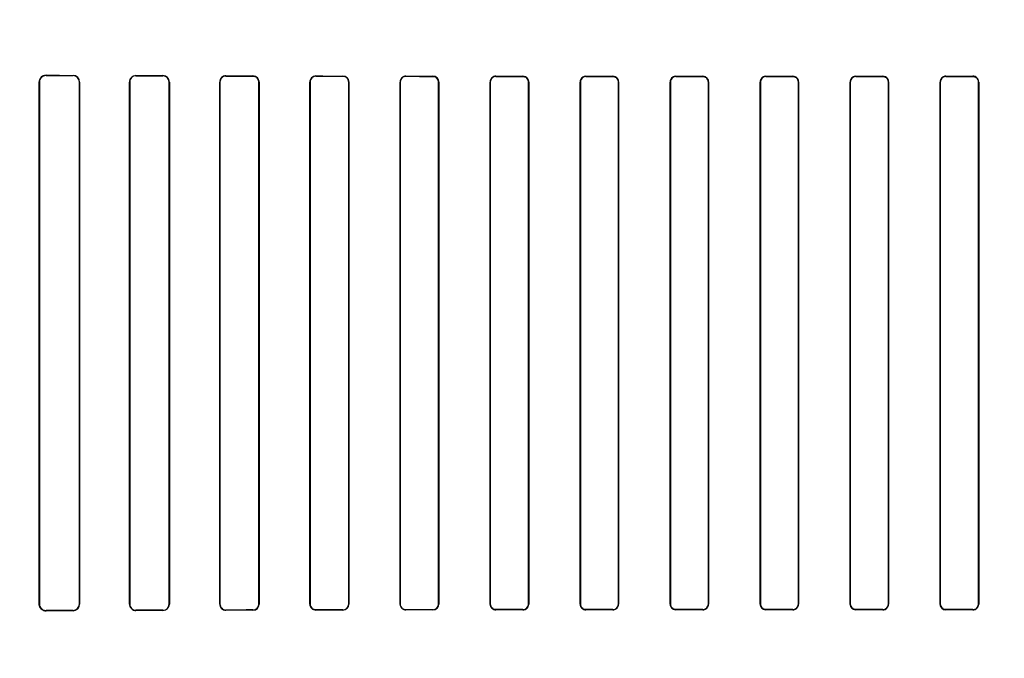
# Model space of a CAD drawing. Header units: millimetres. Extents: x 0 to 297, y 0 to 210.
# Tile 336 of 446: x 239.689 to 240.182, y 158.348 to 158.667. Entities that reach past the tile are written whole.
import ezdxf

# ---------------------------------------------------------------- set-up
doc = ezdxf.new("R2010")
doc.units = ezdxf.units.MM
doc.header["$LTSCALE"] = 16.335
doc.layers.get('0').update_dxf_attribs({"linetype": 'CONTINUOUS'})
for name, color, linetype in [('AXES_REF', 7, 'CONTINUOUS'), ('INTFCLR_1', 7, 'CONTINUOUS'), ('INTFCLR_72935', 7, 'CONTINUOUS')]:
    doc.layers.add(name, color=color, linetype=linetype)

msp = doc.modelspace()

# ---------------------------------------------------------------- linework, layer by layer
at = {"color": 7, "linetype": 'Continuous'}
for radius in [8.7262453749, 8.7255, 8.6696226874]:
    msp.add_circle((241.415033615, 154.4105885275), radius, dxfattribs=at)
msp.add_arc((241.415033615, 154.4105885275), 8.64, 278.2771290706, 261.7228709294, dxfattribs=at)
at = {"layer": 'AXES_REF', "color": 9, "linetype": 'Continuous'}
msp.add_circle((241.415033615, 154.4105885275), 5.3357191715, dxfattribs=at)
msp.add_arc((241.415033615, 154.4105885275), 7.9600610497, 94.4118118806, 85.5881881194, dxfattribs=at)
at = {"layer": 'INTFCLR_1', "color": 9, "linetype": 'Continuous'}
for p, q in [((239.6991329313, 158.6360757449), (239.6992693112, 158.6360757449)), ((239.7025319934, 158.6393273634), (239.7025319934, 158.6394618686)), ((239.7160319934, 158.6394130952), (239.7160319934, 158.6392836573)), ((239.719230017, 158.6360757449), (239.7193579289, 158.6360757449)), ((239.7442848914, 158.6360757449), (239.744406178, 158.6360757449)), ((239.7475319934, 158.639193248), (239.7475319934, 158.6393133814)), ((239.7610319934, 158.6392758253), (239.7610319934, 158.6391588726)), ((239.7641076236, 158.6360757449), (239.7642236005, 158.6360757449)), ((239.7894022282, 158.6360757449), (239.7895138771, 158.6360757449)), ((239.7925319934, 158.6390875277), (239.7925319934, 158.6391984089)), ((239.8060319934, 158.6391691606), (239.8060319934, 158.6390604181)), ((239.8090109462, 158.6360757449), (239.8091190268, 158.6360757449)), ((239.8344933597, 158.6360757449), (239.8345984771, 158.6360757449)), ((239.8375319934, 158.6390044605), (239.8375319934, 158.6391090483)), ((239.8510319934, 158.6390865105), (239.8510319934, 158.6389834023)), ((239.8539353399, 158.6360757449), (239.8540379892, 158.6360757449)), ((239.8795630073, 158.6360757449), (239.8796636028, 158.6360757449)), ((239.8825319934, 158.6389405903), (239.8825319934, 158.6390408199)), ((239.8960319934, 158.6390240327), (239.8960319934, 158.638924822)), ((239.8988779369, 158.6360757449), (239.8989768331, 158.6360757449)), ((239.924614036, 158.6360757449), (239.9247115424, 158.6360757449)), ((239.9275319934, 158.6388937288), (239.9275319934, 158.6389909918)), ((239.9410319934, 158.6389793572), (239.9410319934, 158.6388827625)), ((239.9438369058, 158.6360757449), (239.9439332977, 158.6360757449)), ((239.9696482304, 158.6360757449), (239.9697437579, 158.6360757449)), ((239.9725319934, 158.6388624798), (239.9725319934, 158.6389578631)), ((239.9860319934, 158.6389510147), (239.9860319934, 158.6388560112)), ((239.9888110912, 158.6360757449), (239.9889059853, 158.6360757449)), ((240.0146666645, 158.6360757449), (240.0147611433, 158.6360757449)), ((240.0175319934, 158.6388459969), (240.0175319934, 158.6389404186)), ((240.0310319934, 158.6389381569), (240.0310319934, 158.6388438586)), ((240.0337998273, 158.6360757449), (240.0338941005, 158.6360757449)), ((240.0596698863, 158.6360757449), (240.0597641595, 158.6360757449)), ((240.0625319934, 158.6388438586), (240.0625319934, 158.6389381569)), ((240.0760319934, 158.6389404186), (240.0760319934, 158.6388459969)), ((240.0788028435, 158.6360757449), (240.0788973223, 158.6360757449)), ((240.1046580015, 158.6360757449), (240.1047528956, 158.6360757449)), ((240.1075319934, 158.6388560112), (240.1075319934, 158.6389510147)), ((240.1210319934, 158.6389578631), (240.1210319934, 158.6388624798)), ((240.123820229, 158.6360757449), (240.1239157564, 158.6360757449)), ((240.1496306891, 158.6360757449), (240.1497270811, 158.6360757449)), ((240.1525319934, 158.6388827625), (240.1525319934, 158.6389793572)), ((240.1660319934, 158.6389909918), (240.1660319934, 158.6388937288)), ((240.1688524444, 158.6360757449), (240.1689499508, 158.6360757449)), ((239.6992693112, 158.3750757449), (239.6991329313, 158.3750757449)), ((239.7193579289, 158.3750757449), (239.719230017, 158.3750757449)), ((239.744406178, 158.3750757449), (239.7442848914, 158.3750757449)), ((239.7642236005, 158.3750757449), (239.7641076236, 158.3750757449)), ((239.7895138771, 158.3750757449), (239.7894022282, 158.3750757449)), ((239.8091190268, 158.3750757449), (239.8090109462, 158.3750757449)), ((239.8345984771, 158.3750757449), (239.8344933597, 158.3750757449)), ((239.8540379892, 158.3750757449), (239.8539353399, 158.3750757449)), ((239.8796636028, 158.3750757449), (239.8795630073, 158.3750757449)), ((239.8989768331, 158.3750757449), (239.8988779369, 158.3750757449)), ((239.9247115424, 158.3750757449), (239.924614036, 158.3750757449)), ((239.9439332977, 158.3750757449), (239.9438369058, 158.3750757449)), ((239.9697437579, 158.3750757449), (239.9696482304, 158.3750757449)), ((239.9889059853, 158.3750757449), (239.9888110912, 158.3750757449)), ((240.0147611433, 158.3750757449), (240.0146666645, 158.3750757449)), ((240.0338941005, 158.3750757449), (240.0337998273, 158.3750757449)), ((240.0597641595, 158.3750757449), (240.0596698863, 158.3750757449)), ((240.0788973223, 158.3750757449), (240.0788028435, 158.3750757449)), ((240.1047528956, 158.3750757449), (240.1046580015, 158.3750757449)), ((240.1239157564, 158.3750757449), (240.123820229, 158.3750757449)), ((240.1497270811, 158.3750757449), (240.1496306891, 158.3750757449)), ((240.1689499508, 158.3750757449), (240.1688524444, 158.3750757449)), ((239.7025319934, 158.3716896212), (239.7025319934, 158.3718241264)), ((239.7160319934, 158.3718678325), (239.7160319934, 158.3717383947)), ((239.7475319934, 158.3718381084), (239.7475319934, 158.3719582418)), ((239.7610319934, 158.3719926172), (239.7610319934, 158.3718756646)), ((239.7925319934, 158.3719530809), (239.7925319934, 158.3720639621)), ((239.8060319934, 158.3720910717), (239.8060319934, 158.3719823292)), ((239.8375319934, 158.3720424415), (239.8375319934, 158.3721470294)), ((239.8510319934, 158.3721680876), (239.8510319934, 158.3720649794)), ((239.8825319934, 158.3721106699), (239.8825319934, 158.3722108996)), ((239.8960319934, 158.3722266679), (239.8960319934, 158.3721274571)), ((239.9275319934, 158.372160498), (239.9275319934, 158.3722577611)), ((239.9410319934, 158.3722687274), (239.9410319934, 158.3721721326)), ((239.9725319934, 158.3721936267), (239.9725319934, 158.37228901)), ((239.9860319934, 158.3722954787), (239.9860319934, 158.3722004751)), ((240.0175319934, 158.3722110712), (240.0175319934, 158.3723054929)), ((240.0310319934, 158.3723076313), (240.0310319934, 158.3722133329)), ((240.0625319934, 158.3722133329), (240.0625319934, 158.3723076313)), ((240.0760319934, 158.3723054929), (240.0760319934, 158.3722110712)), ((240.1075319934, 158.3722004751), (240.1075319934, 158.3722954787)), ((240.1210319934, 158.37228901), (240.1210319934, 158.3721936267)), ((240.1525319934, 158.3721721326), (240.1525319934, 158.3722687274)), ((240.1660319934, 158.3722577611), (240.1660319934, 158.372160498))]:
    msp.add_line(p, q, dxfattribs=at)
at = {"layer": 'INTFCLR_1', "color": 6, "linetype": 'Continuous'}
for p, q in [((239.6991329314, 158.636075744), (239.6991329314, 158.3750757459)), ((239.6992693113, 158.6360757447), (239.6992693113, 158.3750757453)), ((239.7192300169, 158.3750757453), (239.7192300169, 158.6360757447)), ((239.7193579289, 158.3750757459), (239.7193579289, 158.636075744)), ((239.7442848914, 158.636075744), (239.7442848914, 158.3750757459)), ((239.744406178, 158.6360757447), (239.744406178, 158.3750757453)), ((239.7641076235, 158.3750757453), (239.7641076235, 158.6360757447)), ((239.7642236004, 158.3750757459), (239.7642236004, 158.636075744)), ((239.789402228, 158.636075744), (239.789402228, 158.3750757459)), ((239.7895138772, 158.6360757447), (239.7895138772, 158.3750757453)), ((239.8090109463, 158.3750757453), (239.8090109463, 158.6360757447)), ((239.8091190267, 158.3750757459), (239.8091190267, 158.636075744)), ((239.8344933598, 158.636075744), (239.8344933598, 158.3750757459)), ((239.8345984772, 158.6360757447), (239.8345984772, 158.3750757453)), ((239.8539353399, 158.3750757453), (239.8539353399, 158.6360757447)), ((239.8540379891, 158.3750757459), (239.8540379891, 158.636075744)), ((239.8795630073, 158.636075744), (239.8795630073, 158.3750757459)), ((239.879663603, 158.6360757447), (239.879663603, 158.3750757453)), ((239.8988779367, 158.3750757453), (239.8988779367, 158.6360757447)), ((239.898976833, 158.3750757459), (239.898976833, 158.636075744)), ((239.924614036, 158.636075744), (239.924614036, 158.3750757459)), ((239.9247115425, 158.6360757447), (239.9247115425, 158.3750757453)), ((239.9438369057, 158.3750757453), (239.9438369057, 158.6360757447)), ((239.9439332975, 158.3750757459), (239.9439332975, 158.636075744)), ((239.9696482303, 158.636075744), (239.9696482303, 158.3750757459)), ((239.9697437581, 158.6360757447), (239.9697437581, 158.3750757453)), ((239.988811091, 158.3750757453), (239.988811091, 158.6360757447)), ((239.9889059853, 158.3750757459), (239.9889059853, 158.636075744)), ((240.0146666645, 158.636075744), (240.0146666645, 158.3750757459)), ((240.0147611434, 158.6360757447), (240.0147611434, 158.3750757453)), ((240.0337998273, 158.3750757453), (240.0337998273, 158.6360757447)), ((240.0338941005, 158.3750757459), (240.0338941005, 158.636075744)), ((240.0596698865, 158.636075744), (240.0596698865, 158.3750757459)), ((240.0597641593, 158.6360757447), (240.0597641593, 158.3750757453)), ((240.0788028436, 158.3750757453), (240.0788028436, 158.6360757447)), ((240.0788973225, 158.3750757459), (240.0788973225, 158.636075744)), ((240.1046580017, 158.636075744), (240.1046580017, 158.3750757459)), ((240.1047528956, 158.6360757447), (240.1047528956, 158.3750757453)), ((240.123820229, 158.3750757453), (240.123820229, 158.6360757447)), ((240.1239157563, 158.3750757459), (240.1239157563, 158.636075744)), ((240.149630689, 158.636075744), (240.149630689, 158.3750757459)), ((240.1497270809, 158.6360757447), (240.1497270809, 158.3750757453)), ((240.1688524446, 158.3750757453), (240.1688524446, 158.6360757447)), ((240.1689499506, 158.3750757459), (240.1689499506, 158.636075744))]:
    msp.add_line(p, q, dxfattribs=at)
at = {"layer": 'INTFCLR_1', "color": 7, "linetype": 'Continuous'}
msp.add_lwpolyline([(239.7014110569, 158.6392754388), (239.7015263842, 158.6393130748), (239.701644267, 158.6393469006), (239.7017645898, 158.6393767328), (239.7018871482, 158.6394023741), (239.7020118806, 158.639423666), (239.7021388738, 158.63944046), (239.7022680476, 158.6394525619), (239.7023991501, 158.6394597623), (239.7025319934, 158.6394618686)], dxfattribs=at)
at = {"layer": 'INTFCLR_1', "color": 6, "linetype": 'Continuous'}
for centre, radius, start, end in [((239.7025217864, 158.6360747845), 0.0032525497, 89.8202025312, 179.9830844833), ((239.7160198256, 158.6360749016), 0.0033381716, 0.0144598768, 89.7911539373), ((239.7160218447, 158.6360754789), 0.0032081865, 0.004748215, 89.81875518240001), ((239.7475229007, 158.6360753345), 0.0032380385, 89.83910562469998, 179.9927542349), ((239.7475242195, 158.6360751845), 0.0031180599, 89.85714746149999, 179.9897044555), ((239.7610229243, 158.6360751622), 0.0032006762, 0.010414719, 89.83765325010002), ((239.7610238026, 158.636075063), 0.003083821, 0.0126674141, 89.84781956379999), ((239.7925256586, 158.6360749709), 0.0031234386, 89.883794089, 179.98581791), ((239.7925264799, 158.6360749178), 0.0030126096, 89.8951371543, 179.9842733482), ((239.8060253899, 158.6360748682), 0.0029855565, 0.0168222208, 89.8732754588), ((239.8060247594, 158.636074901), 0.0030942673, 0.0156095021, 89.866047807), ((239.837527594, 158.63607481), 0.0030342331, 89.91692662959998, 179.9823625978), ((239.8510262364, 158.6360747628), 0.0030117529, 0.0186665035, 89.89047720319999), ((239.8510267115, 158.6360747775), 0.0029086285, 0.019053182, 89.8959547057), ((239.8825290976, 158.6360747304), 0.0029660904, 89.9440592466, 179.9804193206), ((239.89602751, 158.6360747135), 0.0029493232, 0.0200197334, 89.91290406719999), ((239.8960285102, 158.6360754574), 0.002849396, 0.005778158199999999, 89.9299567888), ((239.9275295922, 158.6360754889), 0.0029155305, 89.952811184, 179.9949870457), ((239.9410297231, 158.6360756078), 0.0028071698, 0.0027942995, 89.95365809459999), ((239.9725304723, 158.6360756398), 0.0028822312, 89.96976506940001, 179.9979292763), ((239.9860307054, 158.6360756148), 0.0027803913, 0.0026768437, 89.9734539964), ((240.0175314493, 158.6360756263), 0.0028647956, 89.9891199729, 179.9976449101), ((240.0310316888, 158.6360757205), 0.0027681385, 0.0005026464, 89.9936913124), ((240.0625323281, 158.6360757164), 0.0028624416, 90.00669982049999, 179.999447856), ((240.0760324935, 158.6360756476), 0.0027703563, 0.0020097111, 90.0103427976), ((240.1075334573, 158.6360755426), 0.0028754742, 90.02916769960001, 179.9959873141), ((240.1210333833, 158.636075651), 0.0027868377, 0.001926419, 90.0285769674), ((240.1525344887, 158.6360755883), 0.0029037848, 90.0492350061, 179.9969270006), ((240.1660336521, 158.6360746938), 0.0029162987, 0.0206325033, 90.03258351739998), ((240.1660341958, 158.6360755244), 0.0028182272, 0.0044804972, 90.04477031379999), ((239.7025191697, 158.3750758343), 0.0033862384, 180.0014964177, 270.216977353), ((239.7025216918, 158.3750766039), 0.0032524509, 180.0151256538, 270.1814710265), ((239.7160207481, 158.3750757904), 0.0033372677, 270.1930595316, 359.9992359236), ((239.7160220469, 158.3750757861), 0.0032079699, 270.177645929, 359.9992706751), ((239.7475229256, 158.3750761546), 0.0032380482, 180.0072319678, 270.1604530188), ((239.7475242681, 158.3750763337), 0.0031181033, 180.0108126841, 270.1419572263), ((239.7610229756, 158.3750763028), 0.0032006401, 270.1614299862, 359.9900303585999), ((239.7610238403, 158.3750764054), 0.0030837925, 270.1514803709, 359.9877351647), ((239.792525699, 158.3750765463), 0.003123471, 180.0146826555, 270.1154642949), ((239.7925265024, 158.3750765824), 0.0030126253, 180.0159207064, 270.1044336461), ((239.806024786, 158.3750765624), 0.0030942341, 270.1334609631, 359.9848807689), ((239.8375276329, 158.375076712), 0.0030342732, 180.018243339, 270.0823372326), ((239.8375281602, 158.3750767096), 0.0029296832, 180.0188596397, 270.0749650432), ((239.8510262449, 158.3750767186), 0.0030117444, 270.1093609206, 359.9814953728), ((239.8825291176, 158.3750767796), 0.0029661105, 180.0199674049, 270.0555540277), ((239.8825294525, 158.3750767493), 0.0028658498, 180.0200734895, 270.0508004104), ((239.8960281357, 158.3750760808), 0.0029486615, 270.074958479, 359.9934934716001), ((239.9275303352, 158.3750767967), 0.0029162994, 180.0206455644, 270.0325793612), ((239.9275297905, 158.3750759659), 0.0028182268, 180.0044864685, 270.0447860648), ((239.9410294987, 158.3750759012), 0.0029037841, 270.0492279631, 359.996936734), ((239.9725306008, 158.3750758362), 0.0027868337, 180.001870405, 270.0286273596), ((239.9860305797, 158.3750758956), 0.0028754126, 270.0281726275, 359.9970169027), ((240.0175314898, 158.3750758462), 0.0027703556, 180.0020881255, 270.0104193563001), ((240.0310316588, 158.3750757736), 0.0028624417, 270.0067011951, 359.999446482), ((240.0625322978, 158.3750757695), 0.0027681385, 180.0005028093, 269.9937014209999), ((240.0760325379, 158.3750758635), 0.0028647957, 269.989106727, 359.997647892), ((240.1075333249, 158.3750759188), 0.0027804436, 180.0035753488, 269.9725636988), ((240.1210335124, 158.3750758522), 0.0028822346, 269.9698027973, 359.9978867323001), ((240.1525342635, 158.3750758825), 0.00280717, 180.0028013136, 269.953665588), ((240.1660343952, 158.3750760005), 0.0029155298, 269.9528037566, 359.9949962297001)]:
    msp.add_arc(centre, radius, start, end, dxfattribs=at)
for centre, major_axis, ratio, start_param, end_param in [((240.0467819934, 158.6405757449), (0.4693968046, 0), 0.0034906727, -2.3940887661, -2.3526946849), ((240.0467819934, 158.6405757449), (0.4963968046, 0), 0.0034906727, -2.3371288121, -2.3000343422), ((240.0467819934, 158.6405757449), (0.4693968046, 0), 0.0034906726, -2.262071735, -2.2252929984), ((240.0467819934, 158.6405757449), (0.4963968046, 0), 0.0034906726, -2.217857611, -2.1841931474), ((240.0467819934, 158.6405757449), (0.4693968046, 0), 0.0034906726, -2.1431981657, -2.1093469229), ((240.0467819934, 158.6405757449), (0.4963968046, 0), 0.0034906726, -2.108530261, -2.0771538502), ((240.0467819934, 158.6405757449), (0.4693968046, 0), 0.0034906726, -2.0328472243, -2.0009654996), ((240.0467819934, 158.6405757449), (0.4963968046, 0), 0.0034906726, -2.0059367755, -1.9761478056), ((240.0467819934, 158.6405757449), (0.4693968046, 0), 0.0034906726, -1.9282790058, -1.8977471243), ((240.0467819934, 158.6405757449), (0.4963968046, 0), 0.0034906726, -1.9080370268, -1.8793579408), ((240.0467819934, 158.6405757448), (0.4693968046, 0), 0.0034906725, -1.8276611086, -1.7980361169), ((240.0467819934, 158.6405757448), (0.4963968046, 0), 0.0034906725, -1.8134003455, -1.785476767), ((240.0467819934, 158.640575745), (0.4693968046, 0), 0.0034906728, -1.7296452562, -1.7005817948), ((240.0467819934, 158.640575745), (0.4963968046, 0), 0.0034906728, -1.7209377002, -1.6934858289), ((240.0467819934, 158.640575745), (0.4693968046, 0), 0.0034906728, -1.6331507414, -1.604356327), ((240.0467819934, 158.640575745), (0.4963968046, 0), 0.0034906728, -1.629755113, -1.6025303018), ((240.0467819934, 158.640575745), (0.4693968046, 0), 0.0034906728, -1.5372363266, -1.5084419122), ((240.0467819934, 158.640575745), (0.4963968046, 0), 0.0034906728, -1.5390623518, -1.5118375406), ((240.0467819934, 158.640575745), (0.4693968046, 0), 0.0034906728, -1.4410108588, -1.4119473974), ((240.0467819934, 158.640575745), (0.4963968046, 0), 0.0034906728, -1.4481068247, -1.4206549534), ((240.0467819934, 158.6405757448), (0.4693968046, 0), 0.0034906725, -1.3435565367, -1.313931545), ((240.0467819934, 158.6405757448), (0.4963968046, 0), 0.0034906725, -1.3561158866, -1.328192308), ((240.0467819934, 158.370575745), (0.4963968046, 0), 0.0034906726, 2.3000343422, 2.3371288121), ((240.0467819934, 158.370575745), (0.4693968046, 0), 0.0034906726, 2.3526946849, 2.3940887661), ((240.0467819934, 158.3705757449), (0.4963968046, 0), 0.0034906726, 2.1841931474, 2.217857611), ((240.0467819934, 158.3705757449), (0.4693968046, 0), 0.0034906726, 2.2252929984, 2.262071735), ((240.0467819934, 158.3705757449), (0.4963968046, 0), 0.0034906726, 2.0771538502, 2.108530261), ((240.0467819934, 158.3705757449), (0.4693968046, 0), 0.0034906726, 2.1093469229, 2.1431981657), ((240.0467819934, 158.3705757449), (0.4963968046, 0), 0.0034906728, 1.9761478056, 2.0059367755), ((240.0467819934, 158.3705757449), (0.4693968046, 0), 0.0034906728, 2.0009654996, 2.0328472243), ((240.0467819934, 158.370575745), (0.4963968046, 0), 0.0034906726, 1.8793579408, 1.9080370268), ((240.0467819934, 158.370575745), (0.4693968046, 0), 0.0034906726, 1.8977471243, 1.9282790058), ((240.0467819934, 158.3705757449), (0.4963968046, 0), 0.0034906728, 1.785476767, 1.8134003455), ((240.0467819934, 158.3705757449), (0.4693968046, 0), 0.0034906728, 1.7980361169, 1.8276611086), ((240.0467819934, 158.370575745), (0.4963968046, 0), 0.0034906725, 1.6934858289, 1.7209377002), ((240.0467819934, 158.370575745), (0.4693968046, 0), 0.0034906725, 1.7005817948, 1.7296452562), ((240.0467819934, 158.370575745), (0.4963968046, 0), 0.0034906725, 1.6025303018, 1.629755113), ((240.0467819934, 158.370575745), (0.4693968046, 0), 0.0034906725, 1.604356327, 1.6331507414), ((240.0467819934, 158.370575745), (0.4963968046, 0), 0.0034906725, 1.5118375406, 1.5390623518), ((240.0467819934, 158.370575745), (0.4693968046, 0), 0.0034906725, 1.5084419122, 1.5372363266), ((240.0467819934, 158.370575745), (0.4963968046, 0), 0.0034906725, 1.4206549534, 1.4481068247), ((240.0467819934, 158.370575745), (0.4693968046, 0), 0.0034906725, 1.4119473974, 1.4410108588), ((240.0467819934, 158.3705757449), (0.4963968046, 0), 0.0034906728, 1.3281923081, 1.3561158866), ((240.0467819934, 158.3705757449), (0.4693968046, 0), 0.0034906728, 1.313931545, 1.3435565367)]:
    msp.add_ellipse(centre, major_axis=major_axis, ratio=ratio, start_param=start_param, end_param=end_param, dxfattribs=at)
at = {"layer": 'INTFCLR_1', "color": 7, "linetype": 'Continuous'}
for points, knots in [([(239.7025319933, 158.6394618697), (239.7020550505, 158.6394587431), (239.7009487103, 158.6392330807), (239.699533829, 158.6380491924), (239.6991283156, 158.6367386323), (239.6991329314, 158.636075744)], [0, 0, 0, 0, 0.2716425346, 0.6224512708, 1, 1, 1, 1]), ([(239.6991329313, 158.6360757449), (239.6991329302, 158.6365241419), (239.6993943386, 158.6378984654), (239.7005436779, 158.6389750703), (239.7014110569, 158.6392754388)], [0, 0, 0, 0, 0.3281805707, 1, 1, 1, 1])]:
    msp.add_open_spline(points, degree=3, knots=knots, dxfattribs=at)
at = {"layer": 'INTFCLR_1', "color": 6, "linetype": 'Continuous'}
for points, knots in [([(239.8375319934, 158.6390044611), (239.8369410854, 158.6390054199), (239.8354132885, 158.6385545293), (239.8345984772, 158.6369751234), (239.8345984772, 158.6360757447)], [0, 0, 0, 0, 0.3965065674, 1, 1, 1, 1]), ([(239.8825319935, 158.6389405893), (239.8819634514, 158.6389412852), (239.8804716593, 158.6385093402), (239.879663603, 158.6369639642), (239.879663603, 158.6360757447)], [0, 0, 0, 0, 0.3902782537, 1, 1, 1, 1]), ([(239.9275319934, 158.6388937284), (239.9269792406, 158.6388942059), (239.9255137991, 158.638475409), (239.9247115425, 158.6369551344), (239.9247115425, 158.6360757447)], [0, 0, 0, 0, 0.38596227, 1, 1, 1, 1]), ([(239.9439332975, 158.636075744), (239.9439332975, 158.6366324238), (239.9435136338, 158.6381376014), (239.9419485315, 158.6389786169), (239.9410319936, 158.6389793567)], [0, 0, 0, 0, 0.3778665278, 1, 1, 1, 1]), ([(239.9725319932, 158.6388624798), (239.9719895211, 158.6388627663), (239.9705417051, 158.6384523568), (239.9697437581, 158.6369489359), (239.9697437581, 158.6360757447)], [0, 0, 0, 0, 0.3831929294, 1, 1, 1, 1]), ([(239.9889059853, 158.636075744), (239.9889059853, 158.6366308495), (239.9884865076, 158.6381225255), (239.9869363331, 158.6389506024), (239.9860319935, 158.6389510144)], [0, 0, 0, 0, 0.380353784, 1, 1, 1, 1]), ([(240.0175319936, 158.6388459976), (240.0169949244, 158.6388461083), (240.0155565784, 158.6384399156), (240.0147611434, 158.6369455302), (240.0147611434, 158.6360757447)], [0, 0, 0, 0, 0.3817517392, 1, 1, 1, 1]), ([(240.0338941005, 158.636075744), (240.0338941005, 158.6366300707), (240.0334747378, 158.6381157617), (240.0319310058, 158.6389380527), (240.0310319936, 158.638938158)], [0, 0, 0, 0, 0.3814159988, 1, 1, 1, 1]), ([(240.0625319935, 158.638843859), (240.0619957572, 158.6388437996), (240.0605590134, 158.6384379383), (240.0597641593, 158.6369449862), (240.0597641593, 158.6360757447)], [0, 0, 0, 0, 0.3815331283, 1, 1, 1, 1]), ([(240.0788973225, 158.636075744), (240.0788973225, 158.6366301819), (240.0784778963, 158.6381172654), (240.0769322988, 158.638940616), (240.0760319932, 158.6389404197)], [0, 0, 0, 0, 0.381124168, 1, 1, 1, 1]), ([(240.1075319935, 158.6388560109), (240.1069920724, 158.6388557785), (240.1055491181, 158.6384463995), (240.1047528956, 158.6369473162), (240.1047528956, 158.6360757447)], [0, 0, 0, 0, 0.3825178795, 1, 1, 1, 1]), ([(240.1239157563, 158.636075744), (240.1239157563, 158.6366311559), (240.1234961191, 158.6381270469), (240.1219402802, 158.63895837), (240.1210319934, 158.6389578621)], [0, 0, 0, 0, 0.3794577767, 1, 1, 1, 1]), ([(240.1525319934, 158.6388827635), (240.1519836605, 158.6388823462), (240.1505265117, 158.6384653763), (240.1497270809, 158.6369524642), (240.1497270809, 158.6360757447)], [0, 0, 0, 0, 0.3847809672, 1, 1, 1, 1]), ([(239.8060319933, 158.3720910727), (239.8066409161, 158.3720922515), (239.8081944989, 158.3725634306), (239.8090109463, 158.3741685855), (239.8090109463, 158.3750757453)], [0, 0, 0, 0, 0.4016427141, 1, 1, 1, 1]), ([(239.8510319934, 158.3721680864), (239.8516136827, 158.3721689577), (239.8531251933, 158.3726156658), (239.8539353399, 158.3741808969), (239.8539353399, 158.3750757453)], [0, 0, 0, 0, 0.3939552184, 1, 1, 1, 1]), ([(239.8960319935, 158.3722266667), (239.896593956, 158.372227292), (239.8980737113, 158.3726564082), (239.8988779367, 158.3741911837), (239.8988779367, 158.3750757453)], [0, 0, 0, 0, 0.3884917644, 1, 1, 1, 1]), ([(239.9410319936, 158.3722687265), (239.9415803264, 158.3722691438), (239.9430374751, 158.3726861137), (239.9438369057, 158.3741990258), (239.9438369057, 158.3750757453)], [0, 0, 0, 0, 0.3847809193, 1, 1, 1, 1]), ([(239.9696482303, 158.3750757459), (239.9696482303, 158.3745203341), (239.9700678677, 158.3730244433), (239.9716237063, 158.37219312), (239.9725319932, 158.3721936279)], [0, 0, 0, 0, 0.3794577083, 1, 1, 1, 1]), ([(239.9860319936, 158.3722954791), (239.9865719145, 158.3722957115), (239.9880148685, 158.3727050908), (239.988811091, 158.3742041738), (239.988811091, 158.3750757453)], [0, 0, 0, 0, 0.3825177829, 1, 1, 1, 1]), ([(240.0146666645, 158.3750757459), (240.0146666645, 158.374521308), (240.0150860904, 158.3730342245), (240.0166316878, 158.372210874), (240.0175319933, 158.3722110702)], [0, 0, 0, 0, 0.3811241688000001, 1, 1, 1, 1]), ([(240.0310319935, 158.372307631), (240.0315682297, 158.3723076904), (240.0330049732, 158.3727135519), (240.0337998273, 158.3742065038), (240.0337998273, 158.3750757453)], [0, 0, 0, 0, 0.3815330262, 1, 1, 1, 1]), ([(240.0596698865, 158.3750757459), (240.0596698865, 158.3745214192), (240.0600892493, 158.3730357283), (240.0616329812, 158.3722134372), (240.0625319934, 158.3722133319)], [0, 0, 0, 0, 0.3814159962, 1, 1, 1, 1]), ([(240.0760319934, 158.3723054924), (240.0765690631, 158.3723053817), (240.078007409, 158.3727115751), (240.0788028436, 158.3742059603), (240.0788028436, 158.3750757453)], [0, 0, 0, 0, 0.3817520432, 1, 1, 1, 1]), ([(240.1046580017, 158.3750757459), (240.1046580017, 158.3745206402), (240.1050774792, 158.3730289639), (240.1066276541, 158.3722008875), (240.1075319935, 158.3722004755)], [0, 0, 0, 0, 0.3803539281, 1, 1, 1, 1]), ([(240.1210319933, 158.3722890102), (240.1215744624, 158.3722887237), (240.1230222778, 158.37269913), (240.123820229, 158.3742025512), (240.123820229, 158.3750757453)], [0, 0, 0, 0, 0.3831908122, 1, 1, 1, 1]), ([(240.149630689, 158.3750757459), (240.149630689, 158.374519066), (240.1500503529, 158.3730138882), (240.1516154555, 158.372172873), (240.1525319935, 158.3721721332)], [0, 0, 0, 0, 0.3778665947, 1, 1, 1, 1]), ([(240.1660319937, 158.3722577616), (240.1665847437, 158.3722572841), (240.1680501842, 158.3726760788), (240.1688524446, 158.3741963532), (240.1688524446, 158.3750757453)], [0, 0, 0, 0, 0.3859604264, 1, 1, 1, 1])]:
    msp.add_open_spline(points, degree=3, knots=knots, dxfattribs=at)
at = {"layer": 'INTFCLR_72935', "color": 9, "linetype": 'Continuous'}
for p, q in [((239.6992693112, 158.6360757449), (239.6991329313, 158.6360757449)), ((239.7025319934, 158.6394618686), (239.7025319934, 158.6393273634)), ((239.7160319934, 158.6392836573), (239.7160319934, 158.6394130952)), ((239.7193579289, 158.6360757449), (239.719230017, 158.6360757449)), ((239.744406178, 158.6360757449), (239.7442848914, 158.6360757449)), ((239.7475319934, 158.6393133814), (239.7475319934, 158.639193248)), ((239.7610319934, 158.6391588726), (239.7610319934, 158.6392758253)), ((239.7642236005, 158.6360757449), (239.7641076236, 158.6360757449)), ((239.7895138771, 158.6360757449), (239.7894022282, 158.6360757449)), ((239.7925319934, 158.6391984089), (239.7925319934, 158.6390875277)), ((239.8060319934, 158.6390604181), (239.8060319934, 158.6391691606)), ((239.8091190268, 158.6360757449), (239.8090109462, 158.6360757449)), ((239.8345984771, 158.6360757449), (239.8344933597, 158.6360757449)), ((239.8375319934, 158.6391090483), (239.8375319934, 158.6390044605)), ((239.8510319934, 158.6389834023), (239.8510319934, 158.6390865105)), ((239.8540379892, 158.6360757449), (239.8539353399, 158.6360757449)), ((239.8796636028, 158.6360757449), (239.8795630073, 158.6360757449)), ((239.8825319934, 158.6390408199), (239.8825319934, 158.6389405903)), ((239.8960319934, 158.638924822), (239.8960319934, 158.6390240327)), ((239.8989768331, 158.6360757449), (239.8988779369, 158.6360757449)), ((239.9247115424, 158.6360757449), (239.924614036, 158.6360757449)), ((239.9275319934, 158.6389909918), (239.9275319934, 158.6388937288)), ((239.9410319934, 158.6388827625), (239.9410319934, 158.6389793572)), ((239.9439332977, 158.6360757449), (239.9438369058, 158.6360757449)), ((239.9697437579, 158.6360757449), (239.9696482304, 158.6360757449)), ((239.9725319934, 158.6389578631), (239.9725319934, 158.6388624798)), ((239.9860319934, 158.6388560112), (239.9860319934, 158.6389510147)), ((239.9889059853, 158.6360757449), (239.9888110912, 158.6360757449)), ((240.0147611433, 158.6360757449), (240.0146666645, 158.6360757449)), ((240.0175319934, 158.6389404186), (240.0175319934, 158.6388459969)), ((240.0310319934, 158.6388438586), (240.0310319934, 158.6389381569)), ((240.0338941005, 158.6360757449), (240.0337998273, 158.6360757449)), ((240.0597641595, 158.6360757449), (240.0596698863, 158.6360757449)), ((240.0625319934, 158.6389381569), (240.0625319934, 158.6388438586)), ((240.0760319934, 158.6388459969), (240.0760319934, 158.6389404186)), ((240.0788973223, 158.6360757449), (240.0788028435, 158.6360757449)), ((240.1047528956, 158.6360757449), (240.1046580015, 158.6360757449)), ((240.1075319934, 158.6389510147), (240.1075319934, 158.6388560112)), ((240.1210319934, 158.6388624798), (240.1210319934, 158.6389578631)), ((240.1239157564, 158.6360757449), (240.123820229, 158.6360757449)), ((240.1497270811, 158.6360757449), (240.1496306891, 158.6360757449)), ((240.1525319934, 158.6389793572), (240.1525319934, 158.6388827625)), ((240.1660319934, 158.6388937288), (240.1660319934, 158.6389909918)), ((240.1689499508, 158.6360757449), (240.1688524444, 158.6360757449)), ((239.6991329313, 158.3750757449), (239.6992693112, 158.3750757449)), ((239.719230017, 158.3750757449), (239.7193579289, 158.3750757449)), ((239.7442848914, 158.3750757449), (239.744406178, 158.3750757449)), ((239.7641076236, 158.3750757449), (239.7642236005, 158.3750757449)), ((239.7894022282, 158.3750757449), (239.7895138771, 158.3750757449)), ((239.8090109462, 158.3750757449), (239.8091190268, 158.3750757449)), ((239.8344933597, 158.3750757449), (239.8345984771, 158.3750757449)), ((239.8539353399, 158.3750757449), (239.8540379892, 158.3750757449)), ((239.8795630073, 158.3750757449), (239.8796636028, 158.3750757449)), ((239.8988779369, 158.3750757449), (239.8989768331, 158.3750757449)), ((239.924614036, 158.3750757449), (239.9247115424, 158.3750757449)), ((239.9438369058, 158.3750757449), (239.9439332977, 158.3750757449)), ((239.9696482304, 158.3750757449), (239.9697437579, 158.3750757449)), ((239.9888110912, 158.3750757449), (239.9889059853, 158.3750757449)), ((240.0146666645, 158.3750757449), (240.0147611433, 158.3750757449)), ((240.0337998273, 158.3750757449), (240.0338941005, 158.3750757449)), ((240.0596698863, 158.3750757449), (240.0597641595, 158.3750757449)), ((240.0788028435, 158.3750757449), (240.0788973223, 158.3750757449)), ((240.1046580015, 158.3750757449), (240.1047528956, 158.3750757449)), ((240.123820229, 158.3750757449), (240.1239157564, 158.3750757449)), ((240.1496306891, 158.3750757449), (240.1497270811, 158.3750757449)), ((240.1688524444, 158.3750757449), (240.1689499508, 158.3750757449)), ((239.7025319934, 158.3718241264), (239.7025319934, 158.3716896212)), ((239.7160319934, 158.3717383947), (239.7160319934, 158.3718678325)), ((239.7475319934, 158.3719582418), (239.7475319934, 158.3718381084)), ((239.7610319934, 158.3718756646), (239.7610319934, 158.3719926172)), ((239.7925319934, 158.3720639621), (239.7925319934, 158.3719530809)), ((239.8060319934, 158.3719823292), (239.8060319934, 158.3720910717)), ((239.8375319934, 158.3721470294), (239.8375319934, 158.3720424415)), ((239.8510319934, 158.3720649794), (239.8510319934, 158.3721680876)), ((239.8825319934, 158.3722108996), (239.8825319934, 158.3721106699)), ((239.8960319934, 158.3721274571), (239.8960319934, 158.3722266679)), ((239.9275319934, 158.3722577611), (239.9275319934, 158.372160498)), ((239.9410319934, 158.3721721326), (239.9410319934, 158.3722687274)), ((239.9725319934, 158.37228901), (239.9725319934, 158.3721936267)), ((239.9860319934, 158.3722004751), (239.9860319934, 158.3722954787)), ((240.0175319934, 158.3723054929), (240.0175319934, 158.3722110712)), ((240.0310319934, 158.3722133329), (240.0310319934, 158.3723076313)), ((240.0625319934, 158.3723076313), (240.0625319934, 158.3722133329)), ((240.0760319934, 158.3722110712), (240.0760319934, 158.3723054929)), ((240.1075319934, 158.3722954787), (240.1075319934, 158.3722004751)), ((240.1210319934, 158.3721936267), (240.1210319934, 158.37228901)), ((240.1525319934, 158.3722687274), (240.1525319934, 158.3721721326)), ((240.1660319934, 158.372160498), (240.1660319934, 158.3722577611))]:
    msp.add_line(p, q, dxfattribs=at)
at = {"layer": 'INTFCLR_72935', "color": 6, "linetype": 'Continuous'}
for p, q in [((239.6991329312, 158.3750757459), (239.6991329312, 158.636075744)), ((239.6992693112, 158.3750757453), (239.6992693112, 158.6360757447)), ((239.7192300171, 158.6360757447), (239.7192300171, 158.3750757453)), ((239.7193579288, 158.636075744), (239.7193579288, 158.3750757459)), ((239.7442848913, 158.3750757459), (239.7442848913, 158.636075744)), ((239.7444061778, 158.3750757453), (239.7444061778, 158.6360757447)), ((239.7641076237, 158.6360757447), (239.7641076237, 158.3750757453)), ((239.7642236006, 158.636075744), (239.7642236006, 158.3750757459)), ((239.7894022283, 158.3750757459), (239.7894022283, 158.636075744)), ((239.789513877, 158.3750757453), (239.789513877, 158.6360757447)), ((239.8090109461, 158.6360757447), (239.8090109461, 158.3750757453)), ((239.8091190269, 158.636075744), (239.8091190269, 158.3750757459)), ((239.8344933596, 158.3750757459), (239.8344933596, 158.636075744)), ((239.834598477, 158.3750757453), (239.834598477, 158.6360757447)), ((239.8539353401, 158.6360757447), (239.8539353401, 158.3750757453)), ((239.854037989, 158.636075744), (239.854037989, 158.3750757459)), ((239.8795630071, 158.3750757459), (239.8795630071, 158.636075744)), ((239.8796636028, 158.3750757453), (239.8796636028, 158.6360757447)), ((239.898877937, 158.6360757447), (239.898877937, 158.3750757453)), ((239.8989768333, 158.636075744), (239.8989768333, 158.3750757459)), ((239.9246140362, 158.3750757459), (239.9246140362, 158.636075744)), ((239.9247115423, 158.3750757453), (239.9247115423, 158.6360757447)), ((239.943836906, 158.6360757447), (239.943836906, 158.3750757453)), ((239.9439332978, 158.636075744), (239.9439332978, 158.3750757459)), ((239.9696482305, 158.3750757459), (239.9696482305, 158.636075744)), ((239.9697437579, 158.3750757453), (239.9697437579, 158.6360757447)), ((239.9888110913, 158.6360757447), (239.9888110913, 158.3750757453)), ((239.9889059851, 158.636075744), (239.9889059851, 158.3750757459)), ((240.0146666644, 158.3750757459), (240.0146666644, 158.636075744)), ((240.0147611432, 158.3750757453), (240.0147611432, 158.6360757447)), ((240.0337998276, 158.6360757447), (240.0337998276, 158.3750757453)), ((240.0338941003, 158.636075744), (240.0338941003, 158.3750757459)), ((240.0596698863, 158.3750757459), (240.0596698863, 158.636075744)), ((240.0597641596, 158.3750757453), (240.0597641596, 158.6360757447)), ((240.0788028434, 158.6360757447), (240.0788028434, 158.3750757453)), ((240.0788973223, 158.636075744), (240.0788973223, 158.3750757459)), ((240.1046580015, 158.3750757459), (240.1046580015, 158.636075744)), ((240.1047528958, 158.3750757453), (240.1047528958, 158.6360757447)), ((240.1238202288, 158.6360757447), (240.1238202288, 158.3750757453)), ((240.1239157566, 158.636075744), (240.1239157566, 158.3750757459)), ((240.1496306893, 158.3750757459), (240.1496306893, 158.636075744)), ((240.1497270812, 158.3750757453), (240.1497270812, 158.6360757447)), ((240.1688524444, 158.6360757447), (240.1688524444, 158.3750757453)), ((240.1689499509, 158.636075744), (240.1689499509, 158.3750757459))]:
    msp.add_line(p, q, dxfattribs=at)
at = {"layer": 'INTFCLR_72935', "color": 7, "linetype": 'Continuous'}
msp.add_lwpolyline([(239.7014110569, 158.371876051), (239.7015263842, 158.371838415), (239.701644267, 158.3718045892), (239.7017645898, 158.3717747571), (239.7018871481, 158.3717491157), (239.7020118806, 158.3717278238), (239.7021388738, 158.3717110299), (239.7022680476, 158.371698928), (239.7023991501, 158.3716917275), (239.7025319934, 158.3716896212)], dxfattribs=at)
at = {"layer": 'INTFCLR_72935', "color": 6, "linetype": 'Continuous'}
for centre, radius, start, end in [((239.7025191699, 158.6360756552), 0.0033862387, 89.7830232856, 179.9984975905), ((239.7025211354, 158.6360755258), 0.0032518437, 89.8086860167, 179.9961430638), ((239.7160203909, 158.6360755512), 0.0033375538, 0.003310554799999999, 89.80082042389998), ((239.7160219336, 158.6360755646), 0.0032080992, 0.0032181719, 89.8203335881), ((239.7475227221, 158.636075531), 0.00323785, 89.8359382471, 179.9962302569), ((239.747523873, 158.6360755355), 0.0031177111, 89.85076710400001, 179.9961547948), ((239.7610233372, 158.6360755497), 0.0032002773, 0.0034781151, 89.8450207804), ((239.7610243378, 158.6360755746), 0.0030832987, 0.003161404, 89.85773540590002), ((239.7925250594, 158.6360755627), 0.0031228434, 89.87278072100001, 179.9966739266), ((239.7925258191, 158.6360755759), 0.0030119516, 89.88254774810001, 179.996787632), ((239.8060254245, 158.6360755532), 0.003093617, 0.0035336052, 89.8783403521), ((239.8375276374, 158.6360747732), 0.0030342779, 89.9177434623, 179.9816680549), ((239.8375273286, 158.6360756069), 0.0029288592, 89.90874096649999, 179.9973032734), ((239.8510271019, 158.6360756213), 0.003010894, 0.0023345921, 89.90691991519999), ((239.8825291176, 158.6360747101), 0.0029661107, 89.9444499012, 179.980028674), ((239.8825289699, 158.6360753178), 0.0028653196, 89.93954119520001, 179.9914623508), ((239.8960281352, 158.6360754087), 0.0029486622, 0.0065159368, 89.92502560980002), ((239.9275303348, 158.6360746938), 0.0029162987, 89.9674164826, 179.9793674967), ((239.9275297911, 158.6360755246), 0.002818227, 89.9552298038, 179.9955253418), ((239.9410294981, 158.6360755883), 0.0029037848, 0.0030729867, 89.95076498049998), ((239.9725306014, 158.6360756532), 0.0027868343, 89.9713787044, 179.9981178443), ((239.9860305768, 158.6360755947), 0.002875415, 0.002974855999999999, 89.9717733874), ((240.0175314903, 158.6360756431), 0.0027703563, 89.9895945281, 179.997898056), ((240.0310316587, 158.6360757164), 0.0028624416, 0.0005521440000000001, 89.99330017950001), ((240.0625322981, 158.6360757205), 0.0027681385, 90.0063086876, 179.9994973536), ((240.0760325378, 158.6360756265), 0.0028647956, 0.0023500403, 90.01088539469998), ((240.1075333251, 158.6360755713), 0.0027804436, 90.0274455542, 179.9964255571), ((240.1210335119, 158.6360756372), 0.0028822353, 0.0021239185, 90.0301816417), ((240.1525342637, 158.6360756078), 0.0028071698, 90.04634190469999, 179.9972056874), ((240.1660343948, 158.6360754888), 0.0029155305, 0.0050163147, 90.04719217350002), ((239.7025213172, 158.3750760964), 0.0032520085, 180.0061859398, 270.1881017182), ((239.7160202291, 158.3750760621), 0.0033377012, 270.2019495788, 359.9945712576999), ((239.716021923, 158.3750759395), 0.0032081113, 270.1798553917, 359.9965302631), ((239.7475227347, 158.3750759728), 0.0032378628, 180.0040159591, 270.1638373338), ((239.7475238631, 158.3750759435), 0.0031177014, 180.0036433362, 270.1494149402), ((239.7610233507, 158.3750759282), 0.003200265, 270.1547370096, 359.9967360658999), ((239.7610243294, 158.3750759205), 0.0030833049, 270.1424196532, 359.996742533), ((239.7925250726, 158.375075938), 0.0031228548, 180.0035240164, 270.1269760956), ((239.7925264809, 158.375076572), 0.0030126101, 180.0157237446, 270.1048410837), ((239.8060254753, 158.3750758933), 0.0030935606, 270.1207211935, 359.9972701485), ((239.8060261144, 158.3750759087), 0.0029848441, 270.1128529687, 359.9968618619), ((239.8375268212, 158.3750759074), 0.0030334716, 180.0030508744, 270.0976945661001), ((239.8510262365, 158.3750767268), 0.0030117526, 270.109517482, 359.9813388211), ((239.8510275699, 158.3750758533), 0.0029077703, 270.0871595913, 359.9978708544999), ((239.8825281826, 158.3750758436), 0.0029651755, 180.001887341, 270.0736340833), ((239.896028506, 158.3750760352), 0.0028494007, 270.0701228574, 359.9941697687), ((239.8960275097, 158.375076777), 0.0029493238, 270.0871075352, 359.9799686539), ((239.9275295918, 158.3750760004), 0.0029155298, 180.0050004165, 270.04719288), ((239.9410297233, 158.3750758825), 0.00280717, 270.0463344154, 359.997198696), ((239.9725304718, 158.3750758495), 0.0028822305, 180.0020601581, 270.0302504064), ((239.9860307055, 158.3750758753), 0.0027803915, 270.0265398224, 359.9973191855), ((240.0175314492, 158.3750758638), 0.0028647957, 180.002357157, 270.0108879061), ((240.031031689, 158.3750757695), 0.0027681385, 270.006298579, 359.9994971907), ((240.062532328, 158.3750757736), 0.0028624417, 180.000553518, 269.9932988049), ((240.076032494, 158.3750758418), 0.0027703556, 269.9896433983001, 359.9980040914), ((240.1075334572, 158.3750759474), 0.0028754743, 180.0040144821, 269.9708305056), ((240.1210333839, 158.3750758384), 0.002786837, 269.9714169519, 359.9980853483), ((240.1525344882, 158.3750759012), 0.0029037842, 180.003063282, 269.9507720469), ((240.1660336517, 158.3750767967), 0.0029162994, 269.9674206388, 359.9793544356), ((240.1660341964, 158.3750759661), 0.0028182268, 269.9552127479, 359.9955105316)]:
    msp.add_arc(centre, radius, start, end, dxfattribs=at)
for centre, major_axis, ratio, start_param, end_param in [((240.0467819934, 158.6405757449), (0.4693968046, 0), 0.0034906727, -2.3940887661, -2.3526946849), ((240.0467819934, 158.6405757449), (0.4963968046, 0), 0.0034906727, -2.3371288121, -2.3000343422), ((240.0467819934, 158.6405757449), (0.4693968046, 0), 0.0034906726, -2.262071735, -2.2252929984), ((240.0467819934, 158.6405757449), (0.4963968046, 0), 0.0034906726, -2.217857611, -2.1841931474), ((240.0467819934, 158.6405757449), (0.4693968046, 0), 0.0034906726, -2.1431981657, -2.1093469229), ((240.0467819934, 158.6405757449), (0.4963968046, 0), 0.0034906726, -2.108530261, -2.0771538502), ((240.0467819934, 158.6405757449), (0.4693968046, 0), 0.0034906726, -2.0328472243, -2.0009654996), ((240.0467819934, 158.6405757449), (0.4963968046, 0), 0.0034906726, -2.0059367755, -1.9761478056), ((240.0467819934, 158.6405757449), (0.4693968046, 0), 0.0034906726, -1.9282790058, -1.8977471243), ((240.0467819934, 158.6405757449), (0.4963968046, 0), 0.0034906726, -1.9080370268, -1.8793579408), ((240.0467819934, 158.6405757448), (0.4693968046, 0), 0.0034906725, -1.8276611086, -1.7980361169), ((240.0467819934, 158.6405757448), (0.4963968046, 0), 0.0034906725, -1.8134003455, -1.785476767), ((240.0467819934, 158.640575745), (0.4693968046, 0), 0.0034906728, -1.7296452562, -1.7005817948), ((240.0467819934, 158.640575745), (0.4963968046, 0), 0.0034906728, -1.7209377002, -1.6934858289), ((240.0467819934, 158.640575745), (0.4693968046, 0), 0.0034906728, -1.6331507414, -1.604356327), ((240.0467819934, 158.640575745), (0.4963968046, 0), 0.0034906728, -1.629755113, -1.6025303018), ((240.0467819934, 158.640575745), (0.4693968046, 0), 0.0034906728, -1.5372363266, -1.5084419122), ((240.0467819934, 158.640575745), (0.4963968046, 0), 0.0034906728, -1.5390623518, -1.5118375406), ((240.0467819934, 158.640575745), (0.4693968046, 0), 0.0034906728, -1.4410108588, -1.4119473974), ((240.0467819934, 158.640575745), (0.4963968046, 0), 0.0034906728, -1.4481068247, -1.4206549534), ((240.0467819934, 158.6405757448), (0.4693968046, 0), 0.0034906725, -1.3435565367, -1.313931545), ((240.0467819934, 158.6405757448), (0.4963968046, 0), 0.0034906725, -1.3561158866, -1.328192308), ((240.0467819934, 158.370575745), (0.4963968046, 0), 0.0034906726, 2.3000343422, 2.3371288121), ((240.0467819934, 158.370575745), (0.4693968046, 0), 0.0034906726, 2.3526946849, 2.3940887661), ((240.0467819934, 158.3705757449), (0.4963968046, 0), 0.0034906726, 2.1841931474, 2.217857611), ((240.0467819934, 158.3705757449), (0.4693968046, 0), 0.0034906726, 2.2252929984, 2.262071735), ((240.0467819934, 158.3705757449), (0.4963968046, 0), 0.0034906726, 2.0771538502, 2.108530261), ((240.0467819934, 158.3705757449), (0.4693968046, 0), 0.0034906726, 2.1093469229, 2.1431981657), ((240.0467819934, 158.3705757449), (0.4963968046, 0), 0.0034906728, 1.9761478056, 2.0059367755), ((240.0467819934, 158.3705757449), (0.4693968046, 0), 0.0034906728, 2.0009654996, 2.0328472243), ((240.0467819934, 158.370575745), (0.4963968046, 0), 0.0034906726, 1.8793579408, 1.9080370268), ((240.0467819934, 158.370575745), (0.4693968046, 0), 0.0034906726, 1.8977471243, 1.9282790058), ((240.0467819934, 158.3705757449), (0.4963968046, 0), 0.0034906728, 1.785476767, 1.8134003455), ((240.0467819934, 158.3705757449), (0.4693968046, 0), 0.0034906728, 1.7980361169, 1.8276611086), ((240.0467819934, 158.370575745), (0.4963968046, 0), 0.0034906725, 1.6934858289, 1.7209377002), ((240.0467819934, 158.370575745), (0.4693968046, 0), 0.0034906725, 1.7005817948, 1.7296452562), ((240.0467819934, 158.370575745), (0.4963968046, 0), 0.0034906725, 1.6025303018, 1.629755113), ((240.0467819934, 158.370575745), (0.4693968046, 0), 0.0034906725, 1.604356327, 1.6331507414), ((240.0467819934, 158.370575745), (0.4963968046, 0), 0.0034906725, 1.5118375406, 1.5390623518), ((240.0467819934, 158.370575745), (0.4693968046, 0), 0.0034906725, 1.5084419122, 1.5372363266), ((240.0467819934, 158.370575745), (0.4963968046, 0), 0.0034906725, 1.4206549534, 1.4481068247), ((240.0467819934, 158.370575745), (0.4693968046, 0), 0.0034906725, 1.4119473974, 1.4410108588), ((240.0467819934, 158.3705757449), (0.4963968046, 0), 0.0034906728, 1.3281923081, 1.3561158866), ((240.0467819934, 158.3705757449), (0.4693968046, 0), 0.0034906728, 1.313931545, 1.3435565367)]:
    msp.add_ellipse(centre, major_axis=major_axis, ratio=ratio, start_param=start_param, end_param=end_param, dxfattribs=at)
for points, knots in [([(239.8060319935, 158.6390604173), (239.8066525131, 158.6390592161), (239.808208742, 158.6385762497), (239.8090109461, 158.6369720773), (239.8090109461, 158.6360757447)], [0, 0, 0, 0, 0.4090841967, 1, 1, 1, 1]), ([(239.8510319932, 158.6389834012), (239.8516240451, 158.6389825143), (239.8531380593, 158.6385255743), (239.8539353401, 158.6369609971), (239.8539353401, 158.6360757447)], [0, 0, 0, 0, 0.4007652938, 1, 1, 1, 1]), ([(239.8960319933, 158.6389248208), (239.8966014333, 158.6389241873), (239.8980831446, 158.6384879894), (239.898877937, 158.6369534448), (239.898877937, 158.6360757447)], [0, 0, 0, 0, 0.3934935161, 1, 1, 1, 1]), ([(239.9410319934, 158.6388827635), (239.9415866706, 158.6388823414), (239.9430455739, 158.6384595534), (239.943836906, 158.6369466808), (239.943836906, 158.6360757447)], [0, 0, 0, 0, 0.3890797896, 1, 1, 1, 1]), ([(239.9725319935, 158.6389578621), (239.9719595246, 158.6389581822), (239.970459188, 158.6385228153), (239.9696482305, 158.6369683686), (239.9696482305, 158.636075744)], [0, 0, 0, 0, 0.3907388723, 1, 1, 1, 1]), ([(239.9860319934, 158.6388560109), (239.9865819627, 158.6388557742), (239.988027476, 158.6384367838), (239.9888110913, 158.6369381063), (239.9888110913, 158.6360757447)], [0, 0, 0, 0, 0.3894054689, 1, 1, 1, 1]), ([(240.0175319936, 158.6389404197), (240.0169639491, 158.6389405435), (240.0154733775, 158.6385083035), (240.0146666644, 158.6369635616), (240.0146666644, 158.636075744)], [0, 0, 0, 0, 0.39017744, 1, 1, 1, 1]), ([(240.0310319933, 158.638843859), (240.0315754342, 158.6388437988), (240.0330141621, 158.6384313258), (240.0337998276, 158.6369384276), (240.0337998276, 158.6360757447)], [0, 0, 0, 0, 0.386481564, 1, 1, 1, 1]), ([(240.0625319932, 158.638938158), (240.0619701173, 158.6389380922), (240.0604824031, 158.6385116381), (240.0596698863, 158.6369678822), (240.0596698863, 158.636075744)], [0, 0, 0, 0, 0.3864308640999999, 1, 1, 1, 1]), ([(240.0760319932, 158.6388459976), (240.0765811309, 158.6388461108), (240.0780225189, 158.6384282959), (240.0788028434, 158.6369344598), (240.0788028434, 158.6360757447)], [0, 0, 0, 0, 0.3900533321, 1, 1, 1, 1]), ([(240.1075319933, 158.6389510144), (240.1069630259, 158.6389507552), (240.1054681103, 158.6385171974), (240.1046580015, 158.6369673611), (240.1046580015, 158.636075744)], [0, 0, 0, 0, 0.3895477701, 1, 1, 1, 1]), ([(240.1210319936, 158.6388624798), (240.1215850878, 158.6388627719), (240.1230356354, 158.6384422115), (240.1238202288, 158.6369391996), (240.1238202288, 158.6360757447)], [0, 0, 0, 0, 0.3904518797, 1, 1, 1, 1]), ([(240.1525319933, 158.6389793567), (240.1519575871, 158.6389788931), (240.1504483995, 158.6385408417), (240.1496306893, 158.636976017), (240.1496306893, 158.636075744)], [0, 0, 0, 0, 0.3895127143, 1, 1, 1, 1]), ([(240.1660319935, 158.6388937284), (240.166595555, 158.6388942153), (240.1680637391, 158.6384649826), (240.1688524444, 158.6369452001), (240.1688524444, 158.6360757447)], [0, 0, 0, 0, 0.3932693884, 1, 1, 1, 1]), ([(239.8375319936, 158.3721470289), (239.836928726, 158.37214605), (239.8353979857, 158.3726093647), (239.834598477, 158.3741878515), (239.834598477, 158.3750757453)], [0, 0, 0, 0, 0.4045625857, 1, 1, 1, 1]), ([(239.8825319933, 158.3722109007), (239.8819523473, 158.3722101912), (239.8804578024, 158.3726530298), (239.8796636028, 158.3741977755), (239.8796636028, 158.3750757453)], [0, 0, 0, 0, 0.3976673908, 1, 1, 1, 1]), ([(239.9275319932, 158.3722577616), (239.9269684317, 158.3722572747), (239.9255002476, 158.3726865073), (239.9247115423, 158.3742062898), (239.9247115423, 158.3750757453)], [0, 0, 0, 0, 0.3932693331, 1, 1, 1, 1]), ([(239.9410319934, 158.3721721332), (239.9416063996, 158.3721725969), (239.9431155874, 158.3726106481), (239.9439332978, 158.3741754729), (239.9439332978, 158.3750757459)], [0, 0, 0, 0, 0.3895127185, 1, 1, 1, 1]), ([(239.9725319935, 158.3722890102), (239.9719788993, 158.3722887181), (239.9705283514, 158.3727092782), (239.9697437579, 158.3742122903), (239.9697437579, 158.3750757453)], [0, 0, 0, 0, 0.3904518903, 1, 1, 1, 1]), ([(239.9860319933, 158.3722004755), (239.9866009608, 158.3722007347), (239.9880958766, 158.3726342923), (239.9889059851, 158.3741841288), (239.9889059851, 158.3750757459)], [0, 0, 0, 0, 0.3895477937, 1, 1, 1, 1]), ([(240.0175319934, 158.3723054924), (240.0169828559, 158.3723053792), (240.0155414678, 158.372723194), (240.0147611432, 158.3742170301), (240.0147611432, 158.3750757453)], [0, 0, 0, 0, 0.3900532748, 1, 1, 1, 1]), ([(240.0310319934, 158.3722133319), (240.0315938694, 158.3722133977), (240.0330815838, 158.3726398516), (240.0338941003, 158.3741836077), (240.0338941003, 158.3750757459)], [0, 0, 0, 0, 0.3864308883, 1, 1, 1, 1]), ([(240.0625319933, 158.372307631), (240.0619885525, 158.3723076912), (240.0605498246, 158.372720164), (240.0597641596, 158.3742130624), (240.0597641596, 158.3750757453)], [0, 0, 0, 0, 0.3864815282, 1, 1, 1, 1]), ([(240.0760319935, 158.3722110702), (240.076600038, 158.3722109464), (240.0780906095, 158.3726431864), (240.0788973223, 158.3741879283), (240.0788973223, 158.3750757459)], [0, 0, 0, 0, 0.3901774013, 1, 1, 1, 1]), ([(240.1075319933, 158.3722954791), (240.106982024, 158.3722957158), (240.1055365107, 158.372714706), (240.1047528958, 158.3742133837), (240.1047528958, 158.3750757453)], [0, 0, 0, 0, 0.3894054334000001, 1, 1, 1, 1]), ([(240.1210319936, 158.3721936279), (240.1216044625, 158.3721933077), (240.1231047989, 158.3726286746), (240.1239157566, 158.3741831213), (240.1239157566, 158.3750757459)], [0, 0, 0, 0, 0.3907388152, 1, 1, 1, 1]), ([(240.1525319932, 158.3722687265), (240.1519773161, 158.3722691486), (240.1505184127, 158.3726919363), (240.1497270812, 158.3742048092), (240.1497270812, 158.3750757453)], [0, 0, 0, 0, 0.3890797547, 1, 1, 1, 1])]:
    msp.add_open_spline(points, degree=3, knots=knots, dxfattribs=at)
at = {"layer": 'INTFCLR_72935', "color": 7, "linetype": 'Continuous'}
for points, knots in [([(239.7025319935, 158.3716896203), (239.7020550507, 158.3716927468), (239.7009487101, 158.371918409), (239.6995338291, 158.3731022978), (239.6991283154, 158.3744128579), (239.6991329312, 158.3750757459)], [0, 0, 0, 0, 0.2716425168, 0.6224514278, 1, 1, 1, 1]), ([(239.6991329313, 158.3750757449), (239.6991329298, 158.3744684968), (239.6995107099, 158.3730703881), (239.7006869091, 158.3721268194), (239.7014110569, 158.371876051)], [0, 0, 0, 0, 0.4420893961, 1, 1, 1, 1])]:
    msp.add_open_spline(points, degree=3, knots=knots, dxfattribs=at)

doc.saveas('drawing.dxf')
